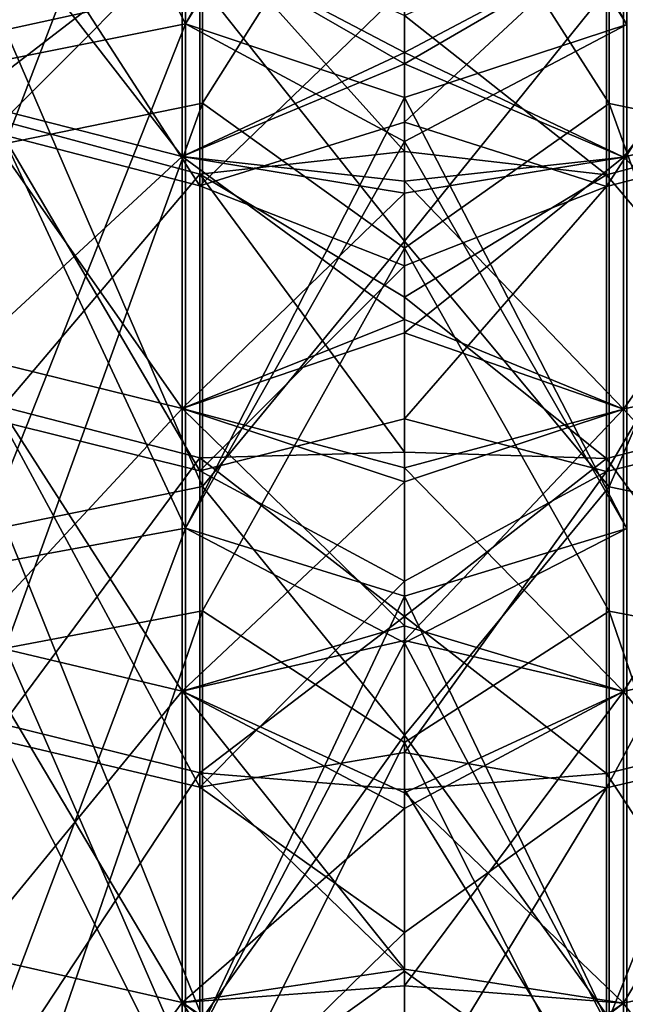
# Model space of a CAD drawing. Header units: millimetres. Extents: x -198 to 325, y 0 to 239.
# Tile 455 of 468: x 145 to 153, y 164 to 176. Entities that reach past the tile are written whole.
import ezdxf

# ---------------------------------------------------------------- set-up
doc = ezdxf.new("R2010")
doc.units = ezdxf.units.MM
doc.header["$LTSCALE"] = 65.185185
for name, color, linetype in [('658', 7, 'CONTINUOUS'), ('659', 7, 'CONTINUOUS'), ('660', 7, 'CONTINUOUS'), ('661', 7, 'CONTINUOUS')]:
    doc.layers.add(name, color=color, linetype=linetype)

msp = doc.modelspace()

# ---------------------------------------------------------------- linework, layer by layer
at = {"layer": '658', "color": 7, "linetype": 'CONTINUOUS', "true_color": 0xe0f2ff}
for points in [[(154.977, 175.874, 27.38), (154.977, 181.614, 33.78), (152.536, 176.415, 26.874), (154.977, 175.874, 27.38)], [(152.536, 180.847, 200.263), (152.536, 174.97, 206.608), (150, 178.938, 202.791), (152.536, 180.847, 200.263)], [(154.977, 180.306, 199.756), (154.977, 174.466, 206.065), (152.536, 180.847, 200.263), (154.977, 180.306, 199.756)], [(152.536, 180.847, 200.263), (154.977, 174.466, 206.065), (152.536, 174.97, 206.608), (152.536, 180.847, 200.263)], [(150, 173.264, 23.353), (152.536, 176.415, 26.874), (150, 179.017, 29.296), (150, 173.264, 23.353)], [(150, 178.938, 202.791), (152.536, 174.97, 206.608), (150, 173.179, 208.729), (150, 178.938, 202.791)], [(154.944, 174.739, 66.135), (152.501, 177.196, 72.639), (154.944, 177.869, 72.347), (154.944, 174.739, 66.135)], [(152.501, 177.07, 159.631), (152.501, 173.944, 165.789), (154.944, 177.723, 159.969), (152.501, 177.07, 159.631)], [(154.944, 177.723, 159.969), (152.501, 173.944, 165.789), (154.944, 174.572, 166.171), (154.944, 177.723, 159.969)], [(152.501, 174.088, 66.472), (150, 176.063, 70.821), (152.501, 177.196, 72.639), (152.501, 174.088, 66.472)], [(152.501, 174.088, 66.472), (152.501, 177.196, 72.639), (154.944, 174.739, 66.135), (152.501, 174.088, 66.472)], [(150, 176.402, 160.478), (150, 174.74, 163.795), (152.501, 177.07, 159.631), (150, 176.402, 160.478)], [(152.501, 177.07, 159.631), (150, 174.74, 163.795), (152.501, 173.944, 165.789), (152.501, 177.07, 159.631)], [(152.536, 170.222, 20.838), (152.536, 176.415, 26.874), (150, 173.264, 23.353), (152.536, 170.222, 20.838)], [(152.536, 170.222, 20.838), (154.977, 175.874, 27.38), (152.536, 176.415, 26.874), (152.536, 170.222, 20.838)], [(150, 174.376, 67.517), (150, 176.063, 70.821), (152.501, 174.088, 66.472), (150, 174.376, 67.517)], [(154.977, 169.716, 21.379), (154.977, 175.874, 27.38), (152.536, 170.222, 20.838), (154.977, 169.716, 21.379)], [(152.536, 174.97, 206.608), (152.536, 168.681, 212.544), (150, 173.179, 208.729), (152.536, 174.97, 206.608)], [(154.977, 174.466, 206.065), (154.977, 168.215, 211.968), (152.536, 174.97, 206.608), (154.977, 174.466, 206.065)], [(152.536, 174.97, 206.608), (154.977, 168.215, 211.968), (152.536, 168.681, 212.544), (152.536, 174.97, 206.608)], [(150, 174.74, 163.795), (150, 172.959, 167.05), (152.501, 173.944, 165.789), (150, 174.74, 163.795)], [(154.944, 171.201, 60.146), (152.501, 174.088, 66.472), (154.944, 174.739, 66.135), (154.944, 171.201, 60.146)], [(152.501, 173.944, 165.789), (152.501, 170.413, 171.724), (154.944, 174.572, 166.171), (152.501, 173.944, 165.789)], [(154.944, 174.572, 166.171), (152.501, 170.413, 171.724), (154.944, 171.014, 172.148), (154.944, 174.572, 166.171)], [(150, 172.571, 64.275), (150, 174.376, 67.517), (152.501, 174.088, 66.472), (150, 172.571, 64.275)], [(152.501, 170.574, 60.527), (150, 172.571, 64.275), (152.501, 174.088, 66.472), (152.501, 170.574, 60.527)], [(152.501, 170.574, 60.527), (152.501, 174.088, 66.472), (154.944, 171.201, 60.146), (152.501, 170.574, 60.527)], [(150, 172.959, 167.05), (150, 171.062, 170.239), (152.501, 173.944, 165.789), (150, 172.959, 167.05)], [(152.501, 173.944, 165.789), (150, 171.062, 170.239), (152.501, 170.413, 171.724), (152.501, 173.944, 165.789)], [(150, 167.142, 17.791), (152.536, 170.222, 20.838), (150, 173.264, 23.353), (150, 167.142, 17.791)], [(150, 173.179, 208.729), (152.536, 168.681, 212.544), (150, 167.052, 214.286), (150, 173.179, 208.729)], [(150, 170.65, 61.101), (150, 172.571, 64.275), (152.501, 170.574, 60.527), (150, 170.65, 61.101)], [(154.944, 167.27, 54.407), (152.501, 170.574, 60.527), (154.944, 171.201, 60.146), (154.944, 167.27, 54.407)], [(150, 171.062, 170.239), (150, 169.052, 173.357), (152.501, 170.413, 171.724), (150, 171.062, 170.239)], [(152.501, 170.413, 171.724), (152.501, 166.493, 177.41), (154.944, 171.014, 172.148), (152.501, 170.413, 171.724)], [(154.944, 171.014, 172.148), (152.501, 166.493, 177.41), (154.944, 167.063, 177.874), (154.944, 171.014, 172.148)], [(150, 168.616, 57.998), (150, 170.65, 61.101), (152.501, 170.574, 60.527), (150, 168.616, 57.998)], [(152.501, 166.67, 54.83), (150, 168.616, 57.998), (152.501, 170.574, 60.527), (152.501, 166.67, 54.83)], [(152.501, 166.67, 54.83), (152.501, 170.574, 60.527), (154.944, 167.27, 54.407), (152.501, 166.67, 54.83)], [(150, 169.052, 173.357), (150, 166.931, 176.401), (152.501, 170.413, 171.724), (150, 169.052, 173.357)], [(152.501, 170.413, 171.724), (150, 166.931, 176.401), (152.501, 166.493, 177.41), (152.501, 170.413, 171.724)], [(152.536, 163.638, 15.23), (152.536, 170.222, 20.838), (150, 167.142, 17.791), (152.536, 163.638, 15.23)], [(152.536, 163.638, 15.23), (154.977, 169.716, 21.379), (152.536, 170.222, 20.838), (152.536, 163.638, 15.23)], [(154.977, 163.17, 15.805), (154.977, 169.716, 21.379), (152.536, 163.638, 15.23), (154.977, 163.17, 15.805)], [(152.536, 168.681, 212.544), (152.536, 162.008, 218.045), (150, 167.052, 214.286), (152.536, 168.681, 212.544)], [(150, 166.472, 54.97), (150, 168.616, 57.998), (152.501, 166.67, 54.83), (150, 166.472, 54.97)], [(154.977, 168.215, 211.968), (154.977, 161.581, 217.438), (152.536, 168.681, 212.544), (154.977, 168.215, 211.968)], [(152.536, 168.681, 212.544), (154.977, 161.581, 217.438), (152.536, 162.008, 218.045), (152.536, 168.681, 212.544)], [(154.944, 162.964, 48.943), (152.501, 166.67, 54.83), (154.944, 167.27, 54.407), (154.944, 162.964, 48.943)], [(150, 160.676, 12.632), (152.536, 163.638, 15.23), (150, 167.142, 17.791), (150, 160.676, 12.632)], [(150, 167.052, 214.286), (152.536, 162.008, 218.045), (150, 160.581, 219.438), (150, 167.052, 214.286)], [(152.501, 166.493, 177.41), (152.501, 162.202, 182.821), (154.944, 167.063, 177.874), (152.501, 166.493, 177.41)], [(154.944, 167.063, 177.874), (152.501, 162.202, 182.821), (154.944, 162.739, 183.323), (154.944, 167.063, 177.874)], [(150, 166.931, 176.401), (150, 164.701, 179.367), (152.501, 166.493, 177.41), (150, 166.931, 176.401)], [(152.501, 162.395, 49.407), (150, 166.472, 54.97), (152.501, 166.67, 54.83), (152.501, 162.395, 49.407)], [(152.501, 162.395, 49.407), (152.501, 166.67, 54.83), (154.944, 162.964, 48.943), (152.501, 162.395, 49.407)], [(150, 164.701, 179.367), (150, 162.366, 182.25), (152.501, 166.493, 177.41), (150, 164.701, 179.367)], [(152.501, 166.493, 177.41), (150, 162.366, 182.25), (152.501, 162.202, 182.821), (152.501, 166.493, 177.41)], [(150, 164.22, 52.021), (150, 166.472, 54.97), (152.501, 162.395, 49.407), (150, 164.22, 52.021)], [(150, 161.864, 49.156), (150, 164.22, 52.021), (152.501, 162.395, 49.407), (150, 161.864, 49.156)]]:
    msp.add_3dface(points, dxfattribs=at)
at = {"layer": '659', "color": 7, "linetype": 'CONTINUOUS', "true_color": 0xe0f2ff}
for points in [[(145.056, 175.884, 27.37), (147.499, 176.42, 26.87), (145.056, 181.625, 33.772), (145.056, 175.884, 27.37)], [(147.499, 180.852, 200.267), (147.499, 174.975, 206.613), (145.056, 174.475, 206.075), (147.499, 180.852, 200.267)], [(145.056, 180.316, 199.765), (147.499, 180.852, 200.267), (145.056, 174.475, 206.075), (145.056, 180.316, 199.765)], [(147.499, 180.852, 200.267), (150, 178.938, 202.791), (147.499, 174.975, 206.613), (147.499, 180.852, 200.267)], [(150, 173.264, 23.353), (150, 179.017, 29.296), (147.499, 176.42, 26.87), (150, 173.264, 23.353)], [(150, 178.938, 202.791), (150, 173.179, 208.729), (147.499, 174.975, 206.613), (150, 178.938, 202.791)], [(145.023, 174.752, 66.128), (145.023, 177.882, 72.341), (147.464, 177.202, 72.637), (145.023, 174.752, 66.128)], [(145.023, 177.735, 159.975), (145.023, 174.584, 166.178), (147.464, 173.95, 165.793), (145.023, 177.735, 159.975)], [(147.464, 177.077, 159.634), (145.023, 177.735, 159.975), (147.464, 173.95, 165.793), (147.464, 177.077, 159.634)], [(147.464, 174.094, 66.469), (145.023, 174.752, 66.128), (147.464, 177.202, 72.637), (147.464, 174.094, 66.469)], [(150, 176.063, 70.821), (150, 174.376, 67.517), (147.464, 177.202, 72.637), (150, 176.063, 70.821)], [(150, 174.376, 67.517), (147.464, 174.094, 66.469), (147.464, 177.202, 72.637), (150, 174.376, 67.517)], [(150, 176.402, 160.478), (147.464, 177.077, 159.634), (147.464, 173.95, 165.793), (150, 176.402, 160.478)], [(147.499, 170.227, 20.833), (147.499, 176.42, 26.87), (145.056, 175.884, 27.37), (147.499, 170.227, 20.833)], [(147.499, 170.227, 20.833), (150, 173.264, 23.353), (147.499, 176.42, 26.87), (147.499, 170.227, 20.833)], [(150, 174.74, 163.795), (150, 176.402, 160.478), (147.464, 173.95, 165.793), (150, 174.74, 163.795)], [(145.056, 169.726, 21.369), (147.499, 170.227, 20.833), (145.056, 175.884, 27.37), (145.056, 169.726, 21.369)], [(147.499, 174.975, 206.613), (147.499, 168.686, 212.55), (145.056, 168.223, 211.979), (147.499, 174.975, 206.613)], [(145.056, 174.475, 206.075), (147.499, 174.975, 206.613), (145.056, 168.223, 211.979), (145.056, 174.475, 206.075)], [(147.499, 174.975, 206.613), (150, 173.179, 208.729), (147.499, 168.686, 212.55), (147.499, 174.975, 206.613)], [(145.023, 171.213, 60.138), (145.023, 174.752, 66.128), (147.464, 174.094, 66.469), (145.023, 171.213, 60.138)], [(150, 172.959, 167.05), (150, 174.74, 163.795), (147.464, 173.95, 165.793), (150, 172.959, 167.05)], [(145.023, 174.584, 166.178), (145.023, 171.025, 172.156), (147.464, 170.419, 171.728), (145.023, 174.584, 166.178)], [(147.464, 173.95, 165.793), (145.023, 174.584, 166.178), (147.464, 170.419, 171.728), (147.464, 173.95, 165.793)], [(150, 174.376, 67.517), (150, 172.571, 64.275), (147.464, 174.094, 66.469), (150, 174.376, 67.517)], [(147.464, 170.58, 60.524), (145.023, 171.213, 60.138), (147.464, 174.094, 66.469), (147.464, 170.58, 60.524)], [(150, 172.571, 64.275), (150, 170.65, 61.101), (147.464, 174.094, 66.469), (150, 172.571, 64.275)], [(150, 170.65, 61.101), (147.464, 170.58, 60.524), (147.464, 174.094, 66.469), (150, 170.65, 61.101)], [(150, 172.959, 167.05), (147.464, 173.95, 165.793), (147.464, 170.419, 171.728), (150, 172.959, 167.05)], [(150, 167.142, 17.791), (150, 173.264, 23.353), (147.499, 170.227, 20.833), (150, 167.142, 17.791)], [(150, 173.179, 208.729), (150, 167.052, 214.286), (147.499, 168.686, 212.55), (150, 173.179, 208.729)], [(150, 171.062, 170.239), (150, 172.959, 167.05), (147.464, 170.419, 171.728), (150, 171.062, 170.239)], [(145.023, 167.281, 54.399), (145.023, 171.213, 60.138), (147.464, 170.58, 60.524), (145.023, 167.281, 54.399)], [(150, 169.052, 173.357), (150, 171.062, 170.239), (147.464, 170.419, 171.728), (150, 169.052, 173.357)], [(145.023, 171.025, 172.156), (145.023, 167.074, 177.882), (147.464, 166.499, 177.414), (145.023, 171.025, 172.156)], [(147.464, 170.419, 171.728), (145.023, 171.025, 172.156), (147.464, 166.499, 177.414), (147.464, 170.419, 171.728)], [(147.464, 166.676, 54.826), (145.023, 167.281, 54.399), (147.464, 170.58, 60.524), (147.464, 166.676, 54.826)], [(150, 170.65, 61.101), (150, 168.616, 57.998), (147.464, 170.58, 60.524), (150, 170.65, 61.101)], [(150, 168.616, 57.998), (147.464, 166.676, 54.826), (147.464, 170.58, 60.524), (150, 168.616, 57.998)], [(150, 169.052, 173.357), (147.464, 170.419, 171.728), (147.464, 166.499, 177.414), (150, 169.052, 173.357)], [(147.499, 163.642, 15.225), (147.499, 170.227, 20.833), (145.056, 169.726, 21.369), (147.499, 163.642, 15.225)], [(147.499, 163.642, 15.225), (150, 167.142, 17.791), (147.499, 170.227, 20.833), (147.499, 163.642, 15.225)], [(145.056, 163.179, 15.794), (147.499, 163.642, 15.225), (145.056, 169.726, 21.369), (145.056, 163.179, 15.794)], [(150, 166.931, 176.401), (150, 169.052, 173.357), (147.464, 166.499, 177.414), (150, 166.931, 176.401)], [(147.499, 168.686, 212.55), (147.499, 162.012, 218.051), (145.056, 161.589, 217.449), (147.499, 168.686, 212.55)], [(145.056, 168.223, 211.979), (147.499, 168.686, 212.55), (145.056, 161.589, 217.449), (145.056, 168.223, 211.979)], [(150, 168.616, 57.998), (150, 166.472, 54.97), (147.464, 166.676, 54.826), (150, 168.616, 57.998)], [(147.499, 168.686, 212.55), (150, 167.052, 214.286), (147.499, 162.012, 218.051), (147.499, 168.686, 212.55)], [(145.023, 162.975, 48.935), (145.023, 167.281, 54.399), (147.464, 166.676, 54.826), (145.023, 162.975, 48.935)], [(150, 160.676, 12.632), (150, 167.142, 17.791), (147.499, 163.642, 15.225), (150, 160.676, 12.632)], [(145.023, 167.074, 177.882), (145.023, 162.749, 183.332), (147.464, 162.207, 182.826), (145.023, 167.074, 177.882)], [(147.464, 166.499, 177.414), (145.023, 167.074, 177.882), (147.464, 162.207, 182.826), (147.464, 166.499, 177.414)], [(150, 167.052, 214.286), (150, 160.581, 219.438), (147.499, 162.012, 218.051), (150, 167.052, 214.286)], [(150, 164.701, 179.367), (150, 166.931, 176.401), (147.464, 166.499, 177.414), (150, 164.701, 179.367)], [(147.464, 162.4, 49.402), (145.023, 162.975, 48.935), (147.464, 166.676, 54.826), (147.464, 162.4, 49.402)], [(150, 166.472, 54.97), (150, 164.22, 52.021), (147.464, 166.676, 54.826), (150, 166.472, 54.97)], [(150, 164.22, 52.021), (147.464, 162.4, 49.402), (147.464, 166.676, 54.826), (150, 164.22, 52.021)], [(150, 164.701, 179.367), (147.464, 166.499, 177.414), (147.464, 162.207, 182.826), (150, 164.701, 179.367)], [(150, 162.366, 182.25), (150, 164.701, 179.367), (147.464, 162.207, 182.826), (150, 162.366, 182.25)], [(150, 164.22, 52.021), (150, 161.864, 49.156), (147.464, 162.4, 49.402), (150, 164.22, 52.021)]]:
    msp.add_3dface(points, dxfattribs=at)
at = {"layer": '660', "color": 7, "linetype": 'CONTINUOUS', "true_color": 0xe0f2ff}
for points in [[(147.285, 175.956, 208.456), (147.285, 181.805, 202.211), (144.618, 175.425, 207.925), (147.285, 175.956, 208.456)], [(144.618, 175.425, 207.925), (147.285, 181.805, 202.211), (144.618, 181.24, 201.716), (144.618, 175.425, 207.925)], [(147.285, 181.805, 29.789), (147.285, 175.956, 23.544), (144.618, 181.24, 30.284), (147.285, 181.805, 29.789)], [(147.285, 181.805, 29.789), (150, 180.34, 27.779), (147.285, 175.956, 23.544), (147.285, 181.805, 29.789)], [(147.285, 175.956, 208.456), (150, 180.852, 203.656), (147.285, 181.805, 202.211), (147.285, 175.956, 208.456)], [(144.618, 181.24, 30.284), (147.285, 175.956, 23.544), (144.618, 175.425, 24.075), (144.618, 181.24, 30.284)], [(150, 175.047, 209.703), (150, 180.852, 203.656), (147.285, 175.956, 208.456), (150, 175.047, 209.703)], [(150, 180.34, 27.779), (150, 174.5, 21.766), (147.285, 175.956, 23.544), (150, 180.34, 27.779)], [(144.579, 174.994, 161.12), (144.579, 177.749, 155.039), (147.244, 174.313, 160.784), (144.579, 174.994, 161.12)], [(147.244, 174.313, 160.784), (144.579, 177.749, 155.039), (147.244, 177.048, 154.749), (147.244, 174.313, 160.784)], [(144.579, 177.749, 76.961), (144.579, 174.994, 70.88), (147.244, 177.048, 77.251), (144.579, 177.749, 76.961)], [(147.244, 177.048, 77.251), (144.579, 174.994, 70.88), (147.244, 174.313, 71.216), (147.244, 177.048, 77.251)], [(150, 175.602, 157.452), (147.244, 177.048, 154.749), (150, 177.069, 154.024), (150, 175.602, 157.452)], [(147.244, 174.313, 160.784), (147.244, 177.048, 154.749), (150, 175.602, 157.452), (147.244, 174.313, 160.784)], [(147.244, 177.048, 77.251), (147.244, 174.313, 71.216), (150, 175.462, 74.239), (147.244, 177.048, 77.251)], [(150, 176.941, 77.662), (147.244, 177.048, 77.251), (150, 175.462, 74.239), (150, 176.941, 77.662)], [(147.285, 169.711, 214.305), (147.285, 175.956, 208.456), (144.618, 169.216, 213.74), (147.285, 169.711, 214.305)], [(144.618, 169.216, 213.74), (147.285, 175.956, 208.456), (144.618, 175.425, 207.925), (144.618, 169.216, 213.74)], [(147.285, 175.956, 23.544), (147.285, 169.711, 17.695), (144.618, 175.425, 24.075), (147.285, 175.956, 23.544)], [(147.285, 175.956, 23.544), (150, 174.5, 21.766), (147.285, 169.711, 17.695), (147.285, 175.956, 23.544)], [(147.285, 169.711, 214.305), (150, 175.047, 209.703), (147.285, 175.956, 208.456), (147.285, 169.711, 214.305)], [(150, 174.009, 160.823), (147.244, 174.313, 160.784), (150, 175.602, 157.452), (150, 174.009, 160.823)], [(150, 175.462, 74.239), (147.244, 174.313, 71.216), (150, 173.858, 70.873), (150, 175.462, 74.239)], [(144.618, 175.425, 24.075), (147.285, 169.711, 17.695), (144.618, 169.216, 18.26), (144.618, 175.425, 24.075)], [(144.579, 171.847, 167.007), (144.579, 174.994, 161.12), (147.244, 171.19, 166.628), (144.579, 171.847, 167.007)], [(147.244, 171.19, 166.628), (144.579, 174.994, 161.12), (147.244, 174.313, 160.784), (147.244, 171.19, 166.628)], [(144.579, 174.994, 70.88), (144.579, 171.847, 64.993), (147.244, 174.313, 71.216), (144.579, 174.994, 70.88)], [(150, 168.867, 215.365), (150, 175.047, 209.703), (147.285, 169.711, 214.305), (150, 168.867, 215.365)], [(150, 174.5, 21.766), (150, 168.288, 16.14), (147.285, 169.711, 17.695), (150, 174.5, 21.766)], [(147.244, 174.313, 71.216), (144.579, 171.847, 64.993), (147.244, 171.19, 65.372), (147.244, 174.313, 71.216)], [(147.244, 171.19, 166.628), (147.244, 174.313, 160.784), (150, 172.293, 164.133), (147.244, 171.19, 166.628)], [(150, 172.293, 164.133), (147.244, 174.313, 160.784), (150, 174.009, 160.823), (150, 172.293, 164.133)], [(147.244, 174.313, 71.216), (147.244, 171.19, 65.372), (150, 173.858, 70.873), (147.244, 174.313, 71.216)], [(150, 173.858, 70.873), (147.244, 171.19, 65.372), (150, 172.131, 67.569), (150, 173.858, 70.873)], [(150, 170.456, 167.378), (147.244, 171.19, 166.628), (150, 172.293, 164.133), (150, 170.456, 167.378)], [(150, 172.131, 67.569), (147.244, 171.19, 65.372), (150, 170.283, 64.33), (150, 172.131, 67.569)], [(144.579, 168.321, 172.676), (144.579, 171.847, 167.007), (147.244, 167.691, 172.254), (144.579, 168.321, 172.676)], [(147.244, 167.691, 172.254), (144.579, 171.847, 167.007), (147.244, 171.19, 166.628), (147.244, 167.691, 172.254)], [(144.579, 171.847, 64.993), (144.579, 168.321, 59.324), (147.244, 171.19, 65.372), (144.579, 171.847, 64.993)], [(147.244, 171.19, 65.372), (144.579, 168.321, 59.324), (147.244, 167.691, 59.746), (147.244, 171.19, 65.372)], [(147.244, 167.691, 172.254), (147.244, 171.19, 166.628), (150, 168.5, 170.553), (147.244, 167.691, 172.254)], [(150, 168.5, 170.553), (147.244, 171.19, 166.628), (150, 170.456, 167.378), (150, 168.5, 170.553)], [(147.244, 171.19, 65.372), (147.244, 167.691, 59.746), (150, 170.283, 64.33), (147.244, 171.19, 65.372)], [(150, 170.283, 64.33), (147.244, 167.691, 59.746), (150, 168.316, 61.162), (150, 170.283, 64.33)], [(147.285, 163.097, 219.733), (147.285, 169.711, 214.305), (144.618, 162.64, 219.137), (147.285, 163.097, 219.733)], [(144.618, 162.64, 219.137), (147.285, 169.711, 214.305), (144.618, 169.216, 213.74), (144.618, 162.64, 219.137)], [(147.285, 169.711, 17.695), (147.285, 163.097, 12.267), (144.618, 169.216, 18.26), (147.285, 169.711, 17.695)], [(147.285, 169.711, 17.695), (150, 168.288, 16.14), (147.285, 163.097, 12.267), (147.285, 169.711, 17.695)], [(147.285, 163.097, 219.733), (150, 168.867, 215.365), (147.285, 169.711, 214.305), (147.285, 163.097, 219.733)], [(144.618, 169.216, 18.26), (147.285, 163.097, 12.267), (144.618, 162.64, 12.863), (144.618, 169.216, 18.26)], [(150, 162.338, 220.621), (150, 168.867, 215.365), (147.285, 163.097, 219.733), (150, 162.338, 220.621)], [(150, 166.428, 173.653), (147.244, 167.691, 172.254), (150, 168.5, 170.553), (150, 166.428, 173.653)], [(144.579, 164.433, 178.102), (144.579, 168.321, 172.676), (147.244, 163.831, 177.64), (144.579, 164.433, 178.102)], [(147.244, 163.831, 177.64), (144.579, 168.321, 172.676), (147.244, 167.691, 172.254), (147.244, 163.831, 177.64)], [(144.579, 168.321, 59.324), (144.579, 164.433, 53.898), (147.244, 167.691, 59.746), (144.579, 168.321, 59.324)], [(150, 168.316, 61.162), (147.244, 167.691, 59.746), (150, 166.234, 58.069), (150, 168.316, 61.162)], [(150, 168.288, 16.14), (150, 161.728, 10.922), (147.285, 163.097, 12.267), (150, 168.288, 16.14)], [(147.244, 167.691, 59.746), (144.579, 164.433, 53.898), (147.244, 163.831, 54.36), (147.244, 167.691, 59.746)], [(147.244, 163.831, 177.64), (147.244, 167.691, 172.254), (150, 164.244, 176.675), (147.244, 163.831, 177.64)], [(150, 164.244, 176.675), (147.244, 167.691, 172.254), (150, 166.428, 173.653), (150, 164.244, 176.675)], [(147.244, 167.691, 59.746), (147.244, 163.831, 54.36), (150, 166.234, 58.069), (147.244, 167.691, 59.746)], [(150, 166.234, 58.069), (147.244, 163.831, 54.36), (150, 164.04, 55.054), (150, 166.234, 58.069)], [(144.579, 160.198, 183.262), (144.579, 164.433, 178.102), (147.244, 159.628, 182.762), (144.579, 160.198, 183.262)], [(147.244, 159.628, 182.762), (144.579, 164.433, 178.102), (147.244, 163.831, 177.64), (147.244, 159.628, 182.762)], [(144.579, 164.433, 53.898), (144.579, 160.198, 48.738), (147.244, 163.831, 54.36), (144.579, 164.433, 53.898)], [(150, 161.949, 179.614), (147.244, 163.831, 177.64), (150, 164.244, 176.675), (150, 161.949, 179.614)], [(150, 164.04, 55.054), (147.244, 163.831, 54.36), (150, 161.735, 52.123), (150, 164.04, 55.054)], [(147.244, 163.831, 54.36), (144.579, 160.198, 48.738), (147.244, 159.628, 49.238), (147.244, 163.831, 54.36)], [(147.244, 159.628, 182.762), (147.244, 163.831, 177.64), (150, 159.547, 182.466), (147.244, 159.628, 182.762)], [(150, 159.547, 182.466), (147.244, 163.831, 177.64), (150, 161.949, 179.614), (150, 159.547, 182.466)], [(147.244, 163.831, 54.36), (147.244, 159.628, 49.238), (150, 161.735, 52.123), (147.244, 163.831, 54.36)]]:
    msp.add_3dface(points, dxfattribs=at)
at = {"layer": '661', "color": 7, "linetype": 'CONTINUOUS', "true_color": 0xe0f2ff}
for points in [[(150, 180.34, 27.779), (152.756, 181.799, 29.794), (152.756, 175.95, 23.55), (150, 180.34, 27.779)], [(150, 180.852, 203.656), (152.756, 175.95, 208.45), (152.756, 181.799, 202.206), (150, 180.852, 203.656)], [(150, 180.852, 203.656), (150, 175.047, 209.703), (152.756, 175.95, 208.45), (150, 180.852, 203.656)], [(150, 174.5, 21.766), (150, 180.34, 27.779), (152.756, 175.95, 23.55), (150, 174.5, 21.766)], [(155.382, 174.98, 161.113), (152.715, 177.041, 154.746), (155.382, 177.735, 155.033), (155.382, 174.98, 161.113)], [(152.715, 177.041, 77.254), (152.715, 174.306, 71.219), (155.382, 177.735, 76.967), (152.715, 177.041, 77.254)], [(155.382, 177.735, 76.967), (152.715, 174.306, 71.219), (155.382, 174.98, 70.887), (155.382, 177.735, 76.967)], [(150, 175.602, 157.452), (150, 177.069, 154.024), (152.715, 177.041, 154.746), (150, 175.602, 157.452)], [(152.715, 174.306, 160.781), (150, 175.602, 157.452), (152.715, 177.041, 154.746), (152.715, 174.306, 160.781)], [(150, 176.941, 77.662), (150, 175.462, 74.239), (152.715, 177.041, 77.254), (150, 176.941, 77.662)], [(152.715, 177.041, 77.254), (150, 175.462, 74.239), (152.715, 174.306, 71.219), (152.715, 177.041, 77.254)], [(152.715, 174.306, 160.781), (152.715, 177.041, 154.746), (155.382, 174.98, 161.113), (152.715, 174.306, 160.781)], [(150, 174.5, 21.766), (152.756, 175.95, 23.55), (152.756, 169.706, 17.701), (150, 174.5, 21.766)], [(150, 175.047, 209.703), (152.756, 169.706, 214.299), (152.756, 175.95, 208.45), (150, 175.047, 209.703)], [(150, 174.009, 160.823), (150, 175.602, 157.452), (152.715, 174.306, 160.781), (150, 174.009, 160.823)], [(150, 175.462, 74.239), (150, 173.858, 70.873), (152.715, 174.306, 71.219), (150, 175.462, 74.239)], [(150, 175.047, 209.703), (150, 168.867, 215.365), (152.756, 169.706, 214.299), (150, 175.047, 209.703)], [(155.382, 171.834, 166.999), (152.715, 174.306, 160.781), (155.382, 174.98, 161.113), (155.382, 171.834, 166.999)], [(152.715, 174.306, 71.219), (152.715, 171.183, 65.376), (155.382, 174.98, 70.887), (152.715, 174.306, 71.219)], [(155.382, 174.98, 70.887), (152.715, 171.183, 65.376), (155.382, 171.834, 65.001), (155.382, 174.98, 70.887)], [(150, 168.288, 16.14), (150, 174.5, 21.766), (152.756, 169.706, 17.701), (150, 168.288, 16.14)], [(152.715, 171.183, 166.624), (150, 174.009, 160.823), (152.715, 174.306, 160.781), (152.715, 171.183, 166.624)], [(150, 173.858, 70.873), (150, 172.131, 67.569), (152.715, 174.306, 71.219), (150, 173.858, 70.873)], [(152.715, 174.306, 71.219), (150, 172.131, 67.569), (152.715, 171.183, 65.376), (152.715, 174.306, 71.219)], [(152.715, 171.183, 166.624), (152.715, 174.306, 160.781), (155.382, 171.834, 166.999), (152.715, 171.183, 166.624)], [(150, 172.293, 164.133), (150, 174.009, 160.823), (152.715, 171.183, 166.624), (150, 172.293, 164.133)], [(150, 170.456, 167.378), (150, 172.293, 164.133), (152.715, 171.183, 166.624), (150, 170.456, 167.378)], [(150, 172.131, 67.569), (150, 170.283, 64.33), (152.715, 171.183, 65.376), (150, 172.131, 67.569)], [(155.382, 168.309, 172.668), (152.715, 171.183, 166.624), (155.382, 171.834, 166.999), (155.382, 168.309, 172.668)], [(152.715, 171.183, 65.376), (152.715, 167.684, 59.75), (155.382, 171.834, 65.001), (152.715, 171.183, 65.376)], [(155.382, 171.834, 65.001), (152.715, 167.684, 59.75), (155.382, 168.309, 59.332), (155.382, 171.834, 65.001)], [(152.715, 167.684, 172.25), (150, 170.456, 167.378), (152.715, 171.183, 166.624), (152.715, 167.684, 172.25)], [(150, 170.283, 64.33), (150, 168.316, 61.162), (152.715, 171.183, 65.376), (150, 170.283, 64.33)], [(152.715, 171.183, 65.376), (150, 168.316, 61.162), (152.715, 167.684, 59.75), (152.715, 171.183, 65.376)], [(152.715, 167.684, 172.25), (152.715, 171.183, 166.624), (155.382, 168.309, 172.668), (152.715, 167.684, 172.25)], [(150, 168.5, 170.553), (150, 170.456, 167.378), (152.715, 167.684, 172.25), (150, 168.5, 170.553)], [(150, 168.288, 16.14), (152.756, 169.706, 17.701), (152.756, 163.092, 12.273), (150, 168.288, 16.14)], [(150, 168.867, 215.365), (152.756, 163.092, 219.727), (152.756, 169.706, 214.299), (150, 168.867, 215.365)], [(150, 168.867, 215.365), (150, 162.338, 220.621), (152.756, 163.092, 219.727), (150, 168.867, 215.365)], [(150, 166.428, 173.653), (150, 168.5, 170.553), (152.715, 167.684, 172.25), (150, 166.428, 173.653)], [(150, 168.316, 61.162), (150, 166.234, 58.069), (152.715, 167.684, 59.75), (150, 168.316, 61.162)], [(150, 161.728, 10.922), (150, 168.288, 16.14), (152.756, 163.092, 12.273), (150, 161.728, 10.922)], [(155.382, 164.421, 178.093), (152.715, 167.684, 172.25), (155.382, 168.309, 172.668), (155.382, 164.421, 178.093)], [(152.715, 167.684, 59.75), (152.715, 163.825, 54.364), (155.382, 168.309, 59.332), (152.715, 167.684, 59.75)], [(155.382, 168.309, 59.332), (152.715, 163.825, 54.364), (155.382, 164.421, 53.907), (155.382, 168.309, 59.332)], [(152.715, 163.825, 177.636), (150, 166.428, 173.653), (152.715, 167.684, 172.25), (152.715, 163.825, 177.636)], [(150, 166.234, 58.069), (150, 164.04, 55.054), (152.715, 167.684, 59.75), (150, 166.234, 58.069)], [(152.715, 167.684, 59.75), (150, 164.04, 55.054), (152.715, 163.825, 54.364), (152.715, 167.684, 59.75)], [(152.715, 163.825, 177.636), (152.715, 167.684, 172.25), (155.382, 164.421, 178.093), (152.715, 163.825, 177.636)], [(150, 164.244, 176.675), (150, 166.428, 173.653), (152.715, 163.825, 177.636), (150, 164.244, 176.675)], [(155.382, 160.187, 183.253), (152.715, 163.825, 177.636), (155.382, 164.421, 178.093), (155.382, 160.187, 183.253)], [(152.715, 163.825, 54.364), (152.715, 159.622, 49.243), (155.382, 164.421, 53.907), (152.715, 163.825, 54.364)], [(155.382, 164.421, 53.907), (152.715, 159.622, 49.243), (155.382, 160.187, 48.747), (155.382, 164.421, 53.907)], [(150, 161.949, 179.614), (150, 164.244, 176.675), (152.715, 163.825, 177.636), (150, 161.949, 179.614)], [(150, 164.04, 55.054), (150, 161.735, 52.123), (152.715, 163.825, 54.364), (150, 164.04, 55.054)], [(152.715, 159.622, 182.757), (150, 161.949, 179.614), (152.715, 163.825, 177.636), (152.715, 159.622, 182.757)], [(152.715, 163.825, 54.364), (150, 161.735, 52.123), (152.715, 159.622, 49.243), (152.715, 163.825, 54.364)], [(152.715, 159.622, 182.757), (152.715, 163.825, 177.636), (155.382, 160.187, 183.253), (152.715, 159.622, 182.757)]]:
    msp.add_3dface(points, dxfattribs=at)

doc.saveas('drawing.dxf')
